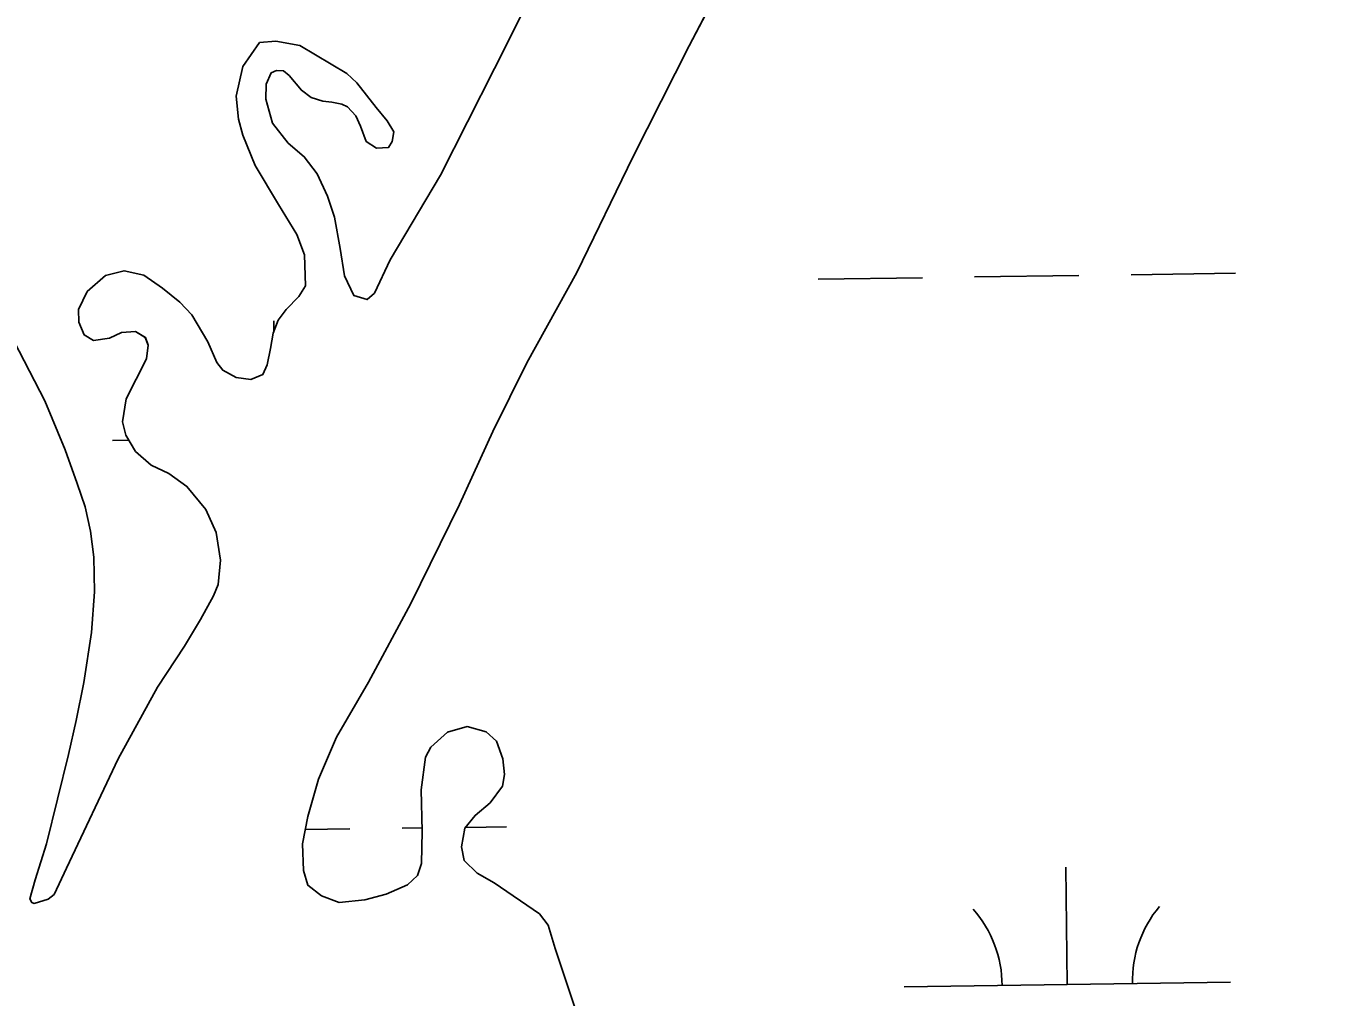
# Model space of a CAD drawing. Extents: x 3767014 to 3805179, y 361544 to 387384.
# Drawn here: x 3784904.5 to 3785302, y 368206.2 to 368503.9 of the extents above; entities that cross this region are included whole.
import ezdxf

# ---------------------------------------------------------------- set-up
doc = ezdxf.new("R2010")
doc.units = 0
for name, color, linetype in [('V-RIVR-EDGE', 7, 'Continuous'), ('V-TOPO-SHOR', 7, 'Continuous'), ('V-WETL-SWMP', 7, 'Continuous')]:
    doc.layers.add(name, color=color, linetype=linetype)

msp = doc.modelspace()

# ---------------------------------------------------------------- linework, layer by layer
at = {"layer": 'V-RIVR-EDGE'}
msp.add_spline([(3785266.865, 377529.211), (3785342.8, 377494.248), (3785391.258, 377467.439), (3785439.72, 377442.249), (3785475.246, 377418.707), (3785525.316, 377389.469), (3785575.383, 377359.422), (3785621.413, 377331.811), (3785722.351, 377269.288), (3785796.661, 377231.094), (3785852.385, 377199.415), (3785928.324, 377166.069), (3785964.678, 377149.804), (3786028.506, 377124.576), (3786060.018, 377113.175), (3786092.316, 377092.068), (3786117.34, 377073.405), (3786135.083, 377053.143), (3786154.458, 377039.347), (3786176.258, 377024.735), (3786206.946, 377006.867), (3786256.211, 376979.248), (3786328.098, 376942.677), (3786374.949, 376919.917), (3786491.265, 376862.208), (3786553.467, 376833.749), (3786619.713, 376805.279), (3786729.589, 376759.718), (3786796.656, 376736.099), (3786845.136, 376718.187), (3786867.767, 376712.469), (3787003.51, 376661.992), (3787089.16, 376631.048), (3787163.496, 376603.367), (3787230.559, 376578.13), (3787257.223, 376568.359), (3787300.044, 376551.27), (3787354.992, 376532.533), (3787409.127, 376512.181), (3787544.074, 376466.558), (3787612.756, 376442.126), (3787657.197, 376425.841), (3787730.724, 376398.162), (3787781.63, 376380.244), (3787834.96, 376361.511), (3787891.524, 376341.961), (3787940, 376322.432), (3787998.976, 376297.215), (3788050.697, 376281.721), (3788117.768, 376259.719), (3788176.757, 376240.164), (3788221.198, 376223.879), (3788259.981, 376209.226), (3788406.252, 376164.383), (3788541.215, 376125.23), (3788606.67, 376104.041), (3788679.39, 376077.173), (3788748.889, 376055.974), (3788871.693, 376005.528), (3788969.454, 375966.467), (3789047.013, 375933.926), (3789119.723, 375903.014), (3789155.253, 375881.09), (3789182.716, 375867.274), (3789214.225, 375854.256), (3789257.04, 375834.74), (3789281.286, 375828.21), (3789303.105, 375821.686), (3789328.955, 375809.491), (3789367.724, 375789.177), (3789414.577, 375767.225), (3789468.708, 375745.255), (3789509.105, 375728.981), (3789555.157, 375710.266), (3789585.849, 375694.015), (3789620.578, 375675.328), (3789681.97, 375646.062), (3789753.859, 375610.3), (3789792.633, 375591.603), (3789842.712, 375566.408), (3789897.64, 375539.584), (3789938.019, 375516.03), (3789968.727, 375506.25), (3790004.289, 375497.265), (3790030.972, 375494.773), (3790047.128, 375487.455), (3790077.007, 375469.589), (3790124.633, 375433.077), (3790192.442, 375382.768), (3790252.165, 375332.478), (3790290.91, 375302.459), (3790337.741, 375271.611), (3790406.357, 375220.491), (3790469.329, 375175.855), (3790570.248, 375106.054), (3790647.751, 375050.868), (3790691.367, 375028.115), (3790744.667, 374997.251), (3790806.838, 374955.852), (3790873.863, 374915.249), (3790932, 374877.903), (3791002.231, 374825.97), (3791052.265, 374782.175), (3791082.927, 374753.793), (3791131.331, 374705.149), (3791170.05, 374664.616), (3791192.631, 374638.681), (3791220.891, 374620.01), (3791288.67, 374557.569), (3791322.577, 374533.223), (3791362.944, 374504.817), (3791396.042, 374480.473), (3791434.785, 374449.645), (3791482.407, 374411.517), (3791534.052, 374365.291), (3791646.192, 374254.216), (3791707.514, 374196.644), (3791738.968, 374161.791), (3791773.65, 374123.694), (3791803.497, 374092.888), (3791829.321, 374070.18), (3791830.912, 374059.662), (3791837.316, 374032.958), (3791849.409, 374017.562), (3791884.123, 373992.405), (3791930.977, 373971.262), (3791954.393, 373955.838), (3791993.134, 373924.202), (3792026.979, 373874.785), (3792047.912, 373836.722), (3792063.186, 373799.482), (3792086.509, 373746.857), (3792112.249, 373690.181), (3792141.261, 373648.864), (3792158.993, 373624.558), (3792177.552, 373607.528), (3792214.702, 373586.409), (3792255.083, 373563.665), (3792301.119, 373538.48), (3792346.34, 373510.871), (3792382.671, 373485.71), (3792422.225, 373455.689), (3792479.537, 373411.875), (3792548.144, 373356.711), (3792619.168, 373298.307), (3792672.431, 373252.077), (3792709.534, 373212.357), (3792750.656, 373162.113), (3792839.385, 373068.08), (3792888.572, 373008.92), (3792945.027, 372945.699), (3792999.062, 372884.91), (3793053.898, 372820.884), (3793149.89, 372720.363), (3793208.761, 372653.092), (3793261.195, 372598.777), (3793315.232, 372538.796), (3793358.792, 372493.399), (3793409.592, 372432.618), (3793462.809, 372367.787), (3793498.283, 372323.219), (3793536.997, 372280.26), (3793578.124, 372232.443), (3793604.724, 372196.792), (3793668.438, 372125.466), (3793703.128, 372090.604), (3793760.41, 372034.66), (3793806.384, 371984.404), (3793839.438, 371942.268), (3793939.427, 371823.136), (3793981.333, 371763.186), (3794029.674, 371688.662), (3794050.609, 371651.408), (3794073.177, 371620.62), (3794178.796, 371488.535), (3794237.625, 371404.28), (3794268.243, 371358.106), (3794301.293, 371314.353), (3794332.724, 371269.794), (3794395.613, 371192), (3794429.476, 371149.862), (3794472.201, 371093.953), (3794523.788, 371024.274), (3794601.175, 370922.181), (3794640.679, 370871.942), (3794687.421, 370805.509), (3794733.389, 370752.828), (3794829.339, 370635.323), (3794895.463, 370557.521), (3794959.948, 370470.826), (3795013.158, 370403.569), (3795070.394, 370329.023), (3795159.854, 370203.448), (3795225.98, 370126.454), (3795296.13, 370041.363), (3795379.18, 369940.065), (3795459.001, 369841.201), (3795508.163, 369772.337), (3795554.103, 369708.333), (3795661.315, 369566.538), (3795715.338, 369500.897), (3795762.105, 369444.169), (3795798.366, 369390.703), (3795915.247, 369234.327), (3795963.601, 369165.465), (3796028.082, 369077.153), (3796043.387, 369052.853), (3796054.672, 369037.459), (3796077.242, 369007.48), (3796148.213, 368927.239), (3796183.677, 368878.627), (3796226.382, 368814.631), (3796275.531, 368740.105), (3796314.222, 368688.25), (3796353.714, 368633.158), (3796401.268, 368567.533), (3796456.873, 368487.33), (3796513.292, 368409.551), (3796545.533, 368365.8), (3796626.113, 368246.716), (3796670.449, 368188.377), (3796704.298, 368140.578), (3796751.041, 368074.145), (3796787.308, 368023.105), (3796838.907, 367958.278), (3796844.528, 367942.09), (3796845.295, 367925.104), (3796846.094, 367921.059), (3796852.559, 367919.425), (3796863.071, 367918.59), (3796875.166, 367904.003), (3796903.398, 367874.01), (3796931.629, 367844.017), (3796952.579, 367812.424), (3796982.392, 367767.87), (3797007.371, 367730.606), (3797037.194, 367690.095), (3797062.185, 367657.684), (3797075.869, 367631.77), (3797095.223, 367609.078), (3797126.665, 367569.372), (3797156.484, 367527.244), (3797212.099, 367451.085), (3797254.808, 367388.706), (3797302.183, 367327.228)], degree=3, dxfattribs=at)
at = {"layer": 'V-TOPO-SHOR'}
for points in [[(3785186.49, 368638.451), (3785180.807, 368633.57), (3785173.397, 368624.098), (3785155.301, 368592.887), (3785128.525, 368537.077), (3785107.92, 368497.771), (3785090.762, 368463.873), (3785073.453, 368428.326), (3785058.17, 368400.663), (3785047.662, 368379.604), (3785037.475, 368357.197), (3785022.554, 368326.835), (3785009.602, 368302.716), (3784999.761, 368285.928), (3784994.277, 368273.022), (3784990.978, 368261.621), (3784989.349, 368253.162)], [(3785017.37, 368471.409), (3785016.862, 368468.495), (3785015.746, 368466.629), (3785012.074, 368466.441), (3785008.832, 368468.489), (3785007.071, 368473.187), (3785005.735, 368476.347), (3785003.153, 368479.089), (3785001.39, 368479.917), (3784998.279, 368480.517), (3784995.563, 368480.836), (3784991.956, 368481.91), (3784988.997, 368484.158), (3784985.208, 368488.709), (3784983.529, 368490.118), (3784981.399, 368490.161), (3784979.771, 368489.54), (3784978.212, 368486.02), (3784978.132, 368481.469), (3784980.154, 368474.072), (3784984.948, 368467.899), (3784989.888, 368463.764), (3784993.791, 368458.542), (3784996.96, 368451.652), (3784999.151, 368445.226), (3785000.837, 368435.688), (3785002.205, 368427.306), (3785005.064, 368421.281), (3785009.158, 368420.027), (3785011.431, 368422.018), (3785016.211, 368432.198), (3785031.63, 368458.12), (3785048.238, 368490.845), (3785058.287, 368510.928)], [(3784913.233, 368237.704), (3784917.004, 368245.73), (3784932.814, 368279.305), (3784944.852, 368301.178), (3784953.153, 368313.767), (3784958.078, 368321.92), (3784962.06, 368329.178), (3784963.424, 368332.694), (3784964.206, 368340.163), (3784962.836, 368348.642), (3784959.664, 368355.628), (3784953.878, 368362.741), (3784948.363, 368366.669), (3784942.977, 368369.245), (3784938.133, 368373.478), (3784935.204, 368378.436), (3784934.133, 368382.569), (3784935.219, 368389.563), (3784938.358, 368395.64), (3784941.496, 368401.812), (3784941.973, 368405.984), (3784941.139, 368408.382), (3784938.094, 368410.242), (3784933.844, 368409.943), (3784930.115, 368408.206), (3784925.198, 368407.504), (3784922.351, 368409.177), (3784920.707, 368413.103), (3784920.61, 368416.97), (3784923.281, 368422.452), (3784928.962, 368427.431), (3784934.637, 368428.83), (3784940.666, 368427.527), (3784946.378, 368423.507), (3784951.709, 368419.19), (3784955.385, 368415.313), (3784960.329, 368407.016), (3784963.098, 368400.7), (3784964.898, 368398.327), (3784969.017, 368396.107), (3784973.481, 368395.539), (3784977.217, 368397.081), (3784978.497, 368400.016), (3784979.537, 368404.976), (3784980.289, 368409.736), (3784981.835, 368413.742), (3784984.369, 368416.996), (3784988.237, 368420.961), (3784990.285, 368424.205), (3784989.954, 368433.677), (3784987.576, 368439.907), (3784981.929, 368449.154), (3784974.862, 368461.071), (3784971.053, 368470.363), (3784969.674, 368475.264), (3784969.017, 368482.311), (3784971.016, 368491.453), (3784976.154, 368498.836), (3784981.178, 368499.154), (3784988.465, 368497.884), (3785002.899, 368489.338), (3785005.971, 368486.415), (3785011.963, 368478.823), (3785015.257, 368474.744), (3785017.37, 368471.409)], [(3784896.049, 368416.46), (3784910.272, 368388.947), (3784916.545, 368373.912), (3784920.283, 368363.652), (3784922.687, 368356.455), (3784924.319, 368349.046), (3784925.388, 368341.042), (3784925.554, 368330.405), (3784924.604, 368317.996), (3784922.273, 368302.652), (3784919.949, 368290.985), (3784917.594, 368280.575), (3784910.821, 368253.222), (3784907.319, 368242.201), (3784905.721, 368236.356), (3784906.33, 368235.212), (3784907.014, 368234.937), (3784911.337, 368236.207), (3784913.233, 368237.704)], [(3784989.349, 368253.162), (3784989.646, 368245.044), (3784990.918, 368240.528), (3784995.16, 368237.245), (3785000.529, 368235.251), (3785008.445, 368236.027), (3785014.978, 368237.833), (3785021.489, 368240.606), (3785024.612, 368243.49), (3785025.873, 368247.196), (3785026.017, 368257.068), (3785025.703, 368269.735), (3785027.006, 368279.731), (3785028.669, 368282.869), (3785033.781, 368287.446), (3785039.835, 368289.144), (3785045.68, 368287.546), (3785048.844, 368284.722), (3785050.722, 368279.254), (3785051.324, 368274.431), (3785050.636, 368270.931), (3785046.892, 368265.807), (3785042.247, 368261.92), (3785039.153, 368257.973), (3785038.133, 368252.241), (3785038.913, 368248.1), (3785042.878, 368244.231), (3785048.08, 368241.261), (3785062.053, 368231.738), (3785064.652, 368228.32), (3785066.766, 368221.115), (3785072.719, 368203.365)]]:
    msp.add_lwpolyline(points, dxfattribs=at)
at = {"layer": 'V-WETL-SWMP'}
for p, q in [((3785107.921, 368497.772), (3785128.525, 368537.077)), ((3785058.287, 368510.927), (3785048.237, 368490.845)), ((3784976.155, 368498.837), (3784971.016, 368491.453)), ((3784981.178, 368499.154), (3784976.155, 368498.837)), ((3784988.465, 368497.883), (3784981.178, 368499.154)), ((3785002.899, 368489.338), (3784988.465, 368497.883)), ((3785090.763, 368463.873), (3785107.921, 368497.772)), ((3784971.016, 368491.453), (3784969.016, 368482.31)), ((3784978.213, 368486.02), (3784979.77, 368489.541)), ((3784979.77, 368489.541), (3784981.4, 368490.162)), ((3784981.4, 368490.162), (3784983.529, 368490.118)), ((3784983.529, 368490.118), (3784985.209, 368488.708)), ((3784985.209, 368488.708), (3784988.998, 368484.158)), ((3785005.97, 368486.415), (3785002.899, 368489.338)), ((3785048.237, 368490.845), (3785031.63, 368458.121)), ((3784978.132, 368481.47), (3784978.213, 368486.02)), ((3784988.998, 368484.158), (3784991.956, 368481.909)), ((3785011.963, 368478.823), (3785005.97, 368486.415)), ((3784969.016, 368482.31), (3784969.674, 368475.263)), ((3784980.153, 368474.071), (3784978.132, 368481.47)), ((3784991.956, 368481.909), (3784995.562, 368480.837)), ((3784995.562, 368480.837), (3784998.279, 368480.517)), ((3784998.279, 368480.517), (3785001.39, 368479.916)), ((3785001.39, 368479.916), (3785003.152, 368479.089)), ((3785003.152, 368479.089), (3785005.735, 368476.347)), ((3785005.735, 368476.347), (3785007.071, 368473.187)), ((3785015.256, 368474.744), (3785011.963, 368478.823)), ((3784969.674, 368475.263), (3784971.053, 368470.363)), ((3784984.949, 368467.9), (3784980.153, 368474.071)), ((3785007.071, 368473.187), (3785008.831, 368468.49)), ((3785017.37, 368471.41), (3785015.256, 368474.744)), ((3784971.053, 368470.363), (3784974.862, 368461.072)), ((3785008.831, 368468.49), (3785012.075, 368466.442)), ((3785015.747, 368466.629), (3785016.862, 368468.495)), ((3785016.862, 368468.495), (3785017.37, 368471.41)), ((3784989.889, 368463.765), (3784984.949, 368467.9)), ((3785012.075, 368466.442), (3785015.747, 368466.629)), ((3784974.862, 368461.072), (3784981.929, 368449.153)), ((3784993.791, 368458.541), (3784989.889, 368463.765)), ((3785073.452, 368428.325), (3785090.763, 368463.873)), ((3784996.96, 368451.653), (3784993.791, 368458.541)), ((3785031.63, 368458.121), (3785016.21, 368432.198)), ((3784981.929, 368449.153), (3784987.575, 368439.908)), ((3784999.151, 368445.225), (3784996.96, 368451.653)), ((3785000.837, 368435.688), (3784999.151, 368445.225)), ((3784987.575, 368439.908), (3784989.954, 368433.678)), ((3784989.954, 368433.678), (3784990.285, 368424.205)), ((3785002.205, 368427.305), (3785000.837, 368435.688)), ((3784934.637, 368428.829), (3784928.963, 368427.431)), ((3784940.667, 368427.527), (3784934.637, 368428.829)), ((3785016.21, 368432.198), (3785011.43, 368422.018)), ((3784928.963, 368427.431), (3784923.281, 368422.453)), ((3784946.378, 368423.507), (3784940.667, 368427.527)), ((3785005.063, 368421.28), (3785002.205, 368427.305)), ((3785058.171, 368400.664), (3785073.452, 368428.325)), ((3785147.434, 368426.271), (3785179.431, 368426.715)), ((3785195.43, 368426.938), (3785227.427, 368427.382)), ((3785243.425, 368427.604), (3785275.422, 368428.049)), ((3784923.281, 368422.453), (3784920.611, 368416.969)), ((3784951.709, 368419.189), (3784946.378, 368423.507)), ((3784988.237, 368420.961), (3784984.368, 368416.996)), ((3784990.285, 368424.205), (3784988.237, 368420.961)), ((3785009.158, 368420.027), (3785005.063, 368421.28)), ((3785011.43, 368422.018), (3785009.158, 368420.027)), ((3784920.611, 368416.969), (3784920.706, 368413.102)), ((3784955.385, 368415.313), (3784951.709, 368419.189)), ((3784984.368, 368416.996), (3784981.836, 368413.741)), ((3784910.273, 368388.947), (3784896.049, 368416.459)), ((3784920.706, 368413.102), (3784922.351, 368409.176)), ((3784960.33, 368407.017), (3784955.385, 368415.313)), ((3784981.836, 368413.741), (3784980.29, 368409.736)), ((3784980.574, 368410.471), (3784980.531, 368413.521)), ((3784922.351, 368409.176), (3784925.198, 368407.504)), ((3784930.115, 368408.206), (3784933.845, 368409.943)), ((3784933.845, 368409.943), (3784938.095, 368410.242)), ((3784938.095, 368410.242), (3784941.14, 368408.382)), ((3784980.29, 368409.736), (3784979.537, 368404.976)), ((3784925.198, 368407.504), (3784930.115, 368408.206)), ((3784941.14, 368408.382), (3784941.973, 368405.984)), ((3784941.973, 368405.984), (3784941.496, 368401.812)), ((3784963.098, 368400.7), (3784960.33, 368407.017)), ((3784979.537, 368404.976), (3784978.498, 368400.016)), ((3784941.496, 368401.812), (3784938.359, 368395.639)), ((3784964.899, 368398.326), (3784963.098, 368400.7)), ((3785047.662, 368379.604), (3785058.171, 368400.664)), ((3784969.017, 368396.106), (3784964.899, 368398.326)), ((3784977.216, 368397.082), (3784973.481, 368395.539)), ((3784978.498, 368400.016), (3784977.216, 368397.082)), ((3784938.359, 368395.639), (3784935.219, 368389.563)), ((3784973.481, 368395.539), (3784969.017, 368396.106)), ((3784916.546, 368373.912), (3784910.273, 368388.947)), ((3784935.219, 368389.563), (3784934.134, 368382.57)), ((3784934.134, 368382.57), (3784935.204, 368378.436)), ((3784931.036, 368376.83), (3784936.111, 368376.901)), ((3784935.204, 368378.436), (3784938.132, 368373.478)), ((3785037.476, 368357.197), (3785047.662, 368379.604)), ((3784920.283, 368363.652), (3784916.546, 368373.912)), ((3784938.132, 368373.478), (3784942.977, 368369.244)), ((3784942.977, 368369.244), (3784948.362, 368366.668)), ((3784948.362, 368366.668), (3784953.877, 368362.74)), ((3784922.686, 368356.455), (3784920.283, 368363.652)), ((3784953.877, 368362.74), (3784959.664, 368355.627)), ((3785022.553, 368326.836), (3785037.476, 368357.197)), ((3784924.32, 368349.046), (3784922.686, 368356.455)), ((3784959.664, 368355.627), (3784962.836, 368348.643)), ((3784925.388, 368341.042), (3784924.32, 368349.046)), ((3784962.836, 368348.643), (3784964.207, 368340.163)), ((3784925.554, 368330.404), (3784925.388, 368341.042)), ((3784964.207, 368340.163), (3784963.423, 368332.694)), ((3784924.603, 368317.996), (3784925.554, 368330.404)), ((3784962.059, 368329.177), (3784958.078, 368321.919)), ((3784963.423, 368332.694), (3784962.059, 368329.177)), ((3785009.603, 368302.716), (3785022.553, 368326.836)), ((3784958.078, 368321.919), (3784953.152, 368313.767)), ((3784922.273, 368302.652), (3784924.603, 368317.996)), ((3784953.152, 368313.767), (3784944.852, 368301.178)), ((3784919.949, 368290.985), (3784922.273, 368302.652)), ((3784999.762, 368285.928), (3785009.603, 368302.716)), ((3784944.852, 368301.178), (3784932.815, 368279.306)), ((3784917.594, 368280.575), (3784919.949, 368290.985)), ((3784994.276, 368273.022), (3784999.762, 368285.928)), ((3785033.781, 368287.446), (3785028.669, 368282.869)), ((3785039.834, 368289.143), (3785033.781, 368287.446)), ((3785045.679, 368287.546), (3785039.834, 368289.143)), ((3785048.844, 368284.722), (3785045.679, 368287.546)), ((3785028.669, 368282.869), (3785027.005, 368279.732)), ((3785050.721, 368279.253), (3785048.844, 368284.722)), ((3784910.82, 368253.221), (3784917.594, 368280.575)), ((3784932.815, 368279.306), (3784917.003, 368245.73)), ((3785027.005, 368279.732), (3785025.704, 368269.735)), ((3785051.324, 368274.431), (3785050.721, 368279.253)), ((3785050.636, 368270.931), (3785051.324, 368274.431)), ((3784990.978, 368261.621), (3784994.276, 368273.022)), ((3785025.704, 368269.735), (3785026.017, 368257.068)), ((3785046.893, 368265.807), (3785050.636, 368270.931)), ((3785042.248, 368261.919), (3785046.893, 368265.807)), ((3784989.349, 368253.163), (3784990.978, 368261.621)), ((3785039.153, 368257.973), (3785042.248, 368261.919)), ((3784990.198, 368257.57), (3785003.853, 368257.759)), ((3785019.852, 368257.982), (3785025.992, 368258.067)), ((3785038.133, 368252.24), (3785039.153, 368257.973)), ((3785039.372, 368258.253), (3785051.849, 368258.426)), ((3785026.017, 368257.068), (3785025.874, 368247.196)), ((3784907.318, 368242.202), (3784910.82, 368253.221)), ((3784989.646, 368245.044), (3784989.349, 368253.163)), ((3785038.913, 368248.099), (3785038.133, 368252.24)), ((3784917.003, 368245.73), (3784913.234, 368237.704)), ((3785025.874, 368247.196), (3785024.611, 368243.489)), ((3785042.878, 368244.23), (3785038.913, 368248.099)), ((3785223.853, 368210.068), (3785223.353, 368246.065)), ((3784905.721, 368236.357), (3784907.318, 368242.202)), ((3784990.919, 368240.528), (3784989.646, 368245.044)), ((3785024.611, 368243.489), (3785021.489, 368240.606)), ((3785048.079, 368241.262), (3785042.878, 368244.23)), ((3784913.234, 368237.704), (3784911.336, 368236.206)), ((3784995.16, 368237.246), (3784990.919, 368240.528)), ((3785014.979, 368237.833), (3785008.445, 368236.027)), ((3785021.489, 368240.606), (3785014.979, 368237.833)), ((3785062.053, 368231.739), (3785048.079, 368241.262)), ((3784906.33, 368235.211), (3784905.721, 368236.357)), ((3784907.014, 368234.938), (3784906.33, 368235.211)), ((3784911.336, 368236.206), (3784907.014, 368234.938)), ((3785000.53, 368235.251), (3784995.16, 368237.246)), ((3785008.445, 368236.027), (3785000.53, 368235.251)), ((3785064.653, 368228.32), (3785062.053, 368231.739)), ((3785066.766, 368221.116), (3785064.653, 368228.32)), ((3785072.719, 368203.365), (3785066.766, 368221.116)), ((3785173.858, 368209.374), (3785273.848, 368210.763))]:
    msp.add_line(p, q, dxfattribs=at)
for centre, start, end in [((3785279.084, 368211.311), 140.02403, 181.56769), ((3785168.609, 368209.776), 0.02404, 41.5677)]:
    msp.add_arc(centre, 35.246, start, end, dxfattribs=at)

doc.saveas('drawing.dxf')
